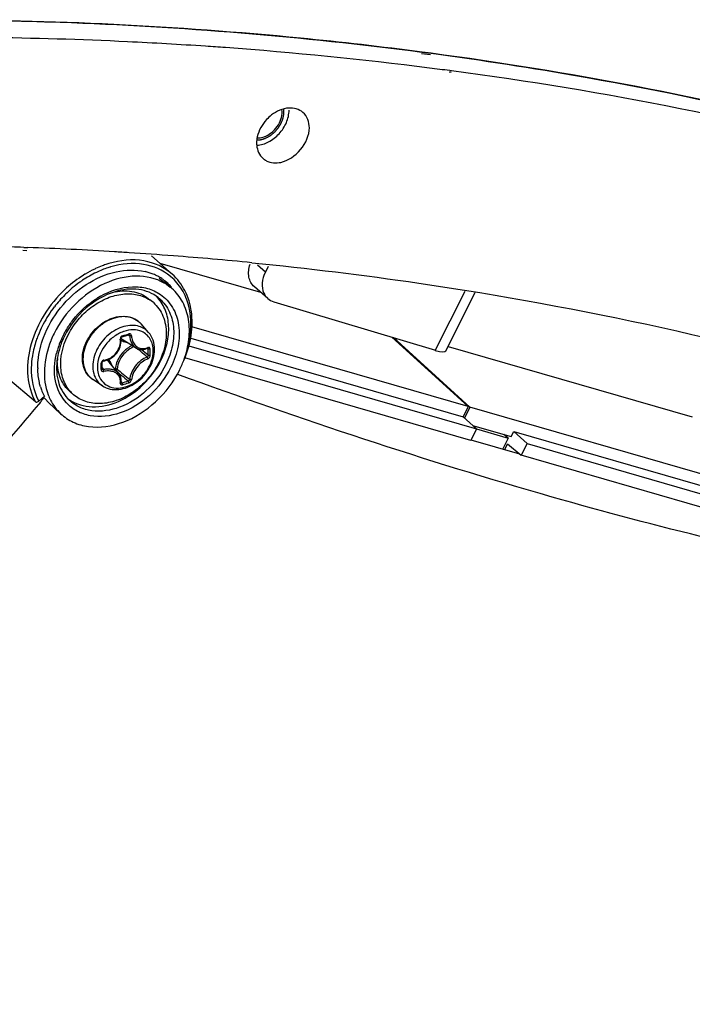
# Model space of a CAD drawing. Header units: millimetres. Extents: x 0 to 420, y 0 to 297.
# Tile 505 of 514: x 373.28 to 378.25, y 231.56 to 238.84. Entities that reach past the tile are written whole.
import ezdxf

# ---------------------------------------------------------------- set-up
doc = ezdxf.new("R2010")
doc.units = ezdxf.units.MM
doc.header["$LTSCALE"] = 23.1
doc.layers.get('0').update_dxf_attribs({"linetype": 'CONTINUOUS'})
doc.layers.add('02___PRT_ALL_AXES', color=7, linetype='CONTINUOUS')

msp = doc.modelspace()

# ---------------------------------------------------------------- linework, layer by layer
at = {"color": 7, "linetype": 'Continuous'}
for p, q in [((376.3176, 238.5763), (376.2521, 238.5833)), ((376.3216, 238.587), (376.2567, 238.5956)), ((376.4697, 238.4462), (376.4561, 238.4477)), ((376.4737, 238.4568), (376.4602, 238.4586)), ((374.2581, 237.0904), (374.4102, 236.9551)), ((374.3184, 237.0368), (375.0628, 236.8219)), ((373.9514, 237.0078), (373.9498, 237.0073)), ((373.9514, 237.0076), (373.9498, 237.0071)), ((375.0982, 236.9714), (375.0407, 237.0212)), ((375.1183, 237.0115), (375.0982, 236.9714)), ((374.3131, 236.9253), (374.3954, 236.8596)), ((375.1165, 236.7754), (375.0165, 236.862)), ((376.3526, 236.3918), (376.5728, 236.8291)), ((376.4319, 236.3897), (376.6483, 236.8196)), ((374.2707, 236.745), (374.2457, 236.7667)), ((375.1595, 236.752), (376.3534, 236.3933)), ((374.2356, 236.525), (374.1802, 236.5876)), ((376.5954, 235.977), (374.556, 236.5657)), ((374.0405, 236.4937), (374.0554, 236.4979)), ((374.1417, 236.4113), (374.0488, 236.4688)), ((374.0847, 236.5065), (374.0959, 236.5004)), ((374.0868, 236.5054), (374.0896, 236.5038)), ((374.5463, 236.4835), (376.5586, 235.9026)), ((376.5954, 235.977), (376.0319, 236.4899)), ((376.6087, 235.9719), (376.0435, 236.4864)), ((374.182, 236.3989), (374.1843, 236.3969)), ((374.2255, 236.407), (374.2325, 236.4033)), ((374.2293, 236.4088), (374.2284, 236.4082)), ((374.2284, 236.4082), (374.2297, 236.4086)), ((374.2297, 236.4086), (374.2303, 236.4086)), ((374.5333, 236.426), (376.6571, 235.813)), ((376.3526, 236.3918), (376.3495, 236.3945)), ((376.4481, 236.422), (378.2514, 235.9014)), ((373.3777, 236.3549), (373.3774, 236.3534)), ((373.3777, 236.3549), (373.3774, 236.3534)), ((373.8923, 236.2842), (373.8922, 236.3029)), ((374.0138, 236.2224), (373.9438, 236.3058)), ((376.6146, 235.7272), (374.503, 236.3368)), ((373.8922, 236.2556), (373.8923, 236.2791)), ((373.8923, 236.2791), (373.8923, 236.2842)), ((373.8923, 236.2624), (373.9016, 236.2501)), ((373.9908, 236.2552), (373.9872, 236.2542)), ((374.0005, 236.2384), (374.0161, 236.2251)), ((373.3992, 236.013), (373.1964, 236.184)), ((373.8942, 236.1308), (373.8244, 236.1767)), ((374.0161, 236.2251), (374.0339, 236.2101)), ((374.0324, 236.1613), (374.0384, 236.1531)), ((374.4523, 236.2145), (374.4473, 236.2163)), ((374.4524, 236.2143), (374.4474, 236.2162)), ((373.6815, 236.0647), (373.6565, 236.0863)), ((374.0317, 236.1542), (374.0326, 236.1534)), ((374.0326, 236.1534), (374.0335, 236.1529)), ((373.4241, 236.0174), (373.4658, 236.0535)), ((373.4592, 236.0464), (373.4719, 236.0345)), ((373.4628, 236.0421), (373.4601, 236.0389)), ((373.4629, 236.042), (373.4603, 236.0388)), ((373.497, 236.0083), (373.4719, 236.0345)), ((373.429, 236.0012), (373.4223, 235.9934)), ((373.435, 236.0084), (373.4224, 235.9934)), ((373.4349, 236.0085), (373.429, 236.0012)), ((373.497, 236.0083), (373.586, 235.9249)), ((376.5954, 235.977), (376.5586, 235.9026)), ((376.6087, 235.9719), (376.5695, 235.8927)), ((379.3362, 235.1845), (376.6087, 235.9719)), ((376.5586, 235.9026), (376.6571, 235.813)), ((376.6571, 235.813), (376.6146, 235.7272)), ((376.6289, 235.8386), (376.9141, 235.7562)), ((376.6567, 235.8118), (376.8921, 235.7438)), ((376.9141, 235.7562), (376.9325, 235.7934)), ((376.9325, 235.7934), (377.031, 235.7038)), ((376.9325, 235.7934), (379.2907, 235.1127)), ((376.6161, 235.7323), (376.9759, 235.6284)), ((376.8921, 235.7438), (376.8526, 235.664)), ((376.8921, 235.7438), (376.8596, 235.772)), ((376.8665, 235.66), (376.887, 235.7016)), ((376.887, 235.7016), (376.9885, 235.618)), ((377.031, 235.7038), (376.9885, 235.618)), ((377.031, 235.7038), (379.3903, 235.0227)), ((379.5771, 234.8708), (376.9885, 235.618))]:
    msp.add_line(p, q, dxfattribs=at)
for points in [[(373.903, 236.3143), (373.9127, 236.3161), (373.9253, 236.3196), (373.9377, 236.3243), (373.9497, 236.33), (373.9612, 236.3368), (373.9721, 236.3445), (373.9823, 236.3532), (373.9918, 236.3626), (374.0005, 236.3728), (374.0082, 236.3837), (374.015, 236.3952), (374.0207, 236.4072), (374.0254, 236.4195), (374.0289, 236.4321), (374.0313, 236.4449), (374.0325, 236.4578), (374.0326, 236.4707)], [(374.0326, 236.4707), (374.0317, 236.4811), (374.0318, 236.4826), (374.032, 236.4841), (374.0325, 236.4857), (374.0331, 236.4872), (374.034, 236.4886), (374.035, 236.49), (374.0361, 236.4912), (374.0373, 236.4922), (374.0386, 236.493), (374.04, 236.4936), (374.0405, 236.4937)], [(374.0554, 236.4979), (374.0642, 236.5004), (374.073, 236.503), (374.0879, 236.5074)], [(374.0879, 236.5074), (374.0885, 236.5076), (374.0895, 236.5077), (374.0904, 236.5076), (374.0912, 236.5074), (374.0915, 236.5073)], [(374.1416, 236.4113), (374.1453, 236.4091), (374.1537, 236.4051), (374.1626, 236.402), (374.1718, 236.3999), (374.1813, 236.3989)], [(374.1813, 236.3989), (374.1911, 236.3989), (374.201, 236.3999), (374.211, 236.402), (374.221, 236.4052), (374.2284, 236.4082)], [(373.8922, 236.3029), (373.8922, 236.3037), (373.8925, 236.305), (373.893, 236.3064), (373.8937, 236.3078), (373.8946, 236.3091), (373.8957, 236.3103), (373.8969, 236.3115), (373.8983, 236.3124), (373.8997, 236.3132), (373.9011, 236.3138), (373.9026, 236.3142), (373.903, 236.3143)], [(373.8929, 236.2532), (373.8926, 236.2537), (373.8923, 236.2544), (373.8922, 236.2552), (373.8922, 236.2556)], [(374.0271, 236.1999), (374.0233, 236.2083), (374.0186, 236.2162), (374.0139, 236.2224)], [(374.0317, 236.155), (374.0325, 236.1623), (374.0327, 236.1722), (374.0318, 236.1818), (374.0299, 236.1911), (374.0271, 236.1999)], [(374.0317, 236.1542), (374.0317, 236.1541), (374.0317, 236.1541), (374.0317, 236.1542), (374.0317, 236.1545), (374.0317, 236.155)]]:
    msp.add_lwpolyline(points, dxfattribs=at)
for centre, radius, start, end in [((372.6756, 209.1054), 29.5999, 87.27903, 89.29913), ((372.7051, 209.7625), 28.9421, 86.13376, 87.27566), ((372.7234, 210.0439), 28.6602, 85.84019, 86.13229), ((372.7693, 210.6132), 28.089, 82.75637, 85.84941), ((372.8372, 211.1841), 27.5141, 82.43333, 82.7466), ((373.0588, 212.5729), 26.1082, 74.97409, 82.48446), ((374.1454, 236.3538), 0.7098, 107.95909, 109.31241), ((374.1411, 236.367), 0.6959, 106.54274, 107.95936), ((374.1947, 236.2453), 0.8012, 115.43948, 123.95235), ((374.1982, 236.2387), 0.8367, 120.92319, 121.12148), ((374.1848, 236.2618), 0.81, 115.40363, 120.95338), ((374.1708, 236.2904), 0.7782, 114.91943, 115.37036), ((374.1613, 236.3115), 0.7551, 110.76589, 114.9386), ((374.1607, 236.3162), 0.7226, 108.20684, 115.42099), ((374.1502, 236.3399), 0.7245, 109.313, 110.74777), ((374.1462, 236.358), 0.6783, 106.82597, 108.14316), ((374.1431, 236.3682), 0.6677, 106.14545, 106.6852), ((374.1211, 236.5925), 0.3925, 67.6679, 76.92619), ((374.2399, 236.1796), 0.881, 125.61419, 134.63544), ((374.2187, 236.2079), 0.8457, 123.8892, 125.567), ((374.1293, 236.6134), 0.37, 61.8163, 67.61131), ((374.1341, 236.6224), 0.3598, 56.61315, 61.80728), ((374.137, 236.627), 0.3544, 52.22975, 56.6035), ((374.0852, 236.6269), 0.3867, 43.29664, 47.29781), ((374.1755, 236.584), 0.3525, 51.41509, 60.21947), ((374.1378, 236.6281), 0.353, 51.37473, 52.22649), ((374.1381, 236.6284), 0.3526, 46.08665, 51.37396), ((374.1037, 236.6444), 0.3613, 39.0989, 43.29239), ((374.1525, 236.6454), 0.3829, 49.59443, 50.14421), ((374.2528, 236.1656), 0.9281, 134.6299, 135.04997), ((374.1365, 236.6268), 0.3549, 40.83436, 46.07695), ((374.1159, 236.6545), 0.3454, 37.2094, 39.08065), ((374.2574, 236.1613), 0.9063, 135.03447, 142.39948), ((374.2539, 236.1646), 0.9015, 134.60027, 135.02943), ((374.1946, 236.2326), 0.6423, 120.90896, 122.13495), ((374.1896, 236.2411), 0.6325, 119.23291, 120.91031), ((374.1043, 236.5528), 0.2542, 49.1138, 56.51182), ((374.093, 236.5905), 0.2832, 42.60205, 45.66151), ((374.0921, 236.5897), 0.2844, 41.99938, 42.60345), ((374.2401, 236.1739), 0.885, 142.3653, 152.26711), ((374.065, 236.4855), 0.1539, 50.53518, 52.38989), ((374.0652, 236.4857), 0.1537, 47.20358, 50.53486), ((374.0646, 236.4851), 0.1545, 41.53019, 47.1948), ((374.1874, 236.2017), 0.8254, 153.08583, 158.65082), ((374.2101, 236.1906), 0.8507, 152.32187, 153.11093), ((374.1971, 236.2038), 0.6637, 151.20791, 153.18386), ((374.2132, 236.1949), 0.6822, 148.64734, 151.20639), ((374.1313, 236.302), 0.2433, 109.03701, 109.22932), ((374.1966, 236.1896), 0.7362, 157.55088, 158.15746), ((374.2117, 236.1832), 0.7526, 153.66759, 157.53994), ((374.1665, 236.2182), 0.63, 155.87072, 160.87263), ((374.1523, 236.231), 0.6008, 153.62135, 162.44342), ((374.1804, 236.2122), 0.6451, 154.64797, 155.88828), ((374.1834, 236.2108), 0.6484, 153.67747, 154.64832), ((374.1866, 236.2092), 0.652, 153.18809, 153.67746), ((374.0961, 236.5451), 0.0898, 224.14979, 225.13489), ((374.0963, 236.5454), 0.0901, 225.16768, 238.19258), ((373.5105, 238.4332), 2.0045, 285.39308, 286.80749), ((374.1258, 236.2319), 0.587, 161.77468, 166.21141), ((374.1452, 236.2258), 0.6073, 161.57629, 161.79944), ((374.1485, 236.2246), 0.6109, 160.89279, 161.57585), ((374.211, 236.2256), 0.2113, 135.09832, 148.10442), ((374.1973, 236.2434), 0.202, 114.0645, 126.40526), ((366.0447, 226.8372), 12.5417, 49.56104, 49.72441), ((366.7798, 227.6986), 11.4092, 49.26308, 49.56466), ((366.2012, 226.9006), 12.4061, 49.65654, 49.94798), ((374.1869, 236.5116), 0.1071, 290.31697, 292.26307), ((374.1857, 236.5146), 0.1103, 292.2624, 294.07545), ((372.7673, 236.3796), 1.4654, 0.00233, 0.92882), ((372.8159, 236.3796), 1.4168, 359.05537, 0.00295), ((372.769, 236.3787), 1.4783, 0.0024, 0.92888), ((372.8181, 236.3787), 1.4292, 359.05547, 0.00301), ((374.0425, 236.2596), 0.4871, 171.30324, 173.56972), ((373.9591, 236.3139), 0.3977, 177.201, 179.98876), ((373.9084, 236.2985), 0.0216, 99.06376, 106.76369), ((373.8748, 236.2478), 0.0902, 40.02572, 53.88647), ((373.7997, 236.579), 0.7425, 333.64371, 340.18376), ((373.8327, 236.5666), 0.7073, 340.22109, 341.5122), ((373.9539, 236.265), 0.5373, 180.1783, 180.89369), ((371.745, 236.2743), 2.1407, 0.00233, 0.64253), ((371.825, 236.2743), 2.0607, 359.34524, 0.00194), ((373.8895, 236.2556), 0.00271, 351.60329, 359.32144), ((373.8596, 236.2475), 0.1114, 16.50857, 23.3442), ((381.6567, 245.3394), 11.8794, 229.89404, 230.16205), ((381.1468, 244.6317), 11.0235, 229.81565, 230.16603), ((373.6636, 237.5402), 1.4368, 285.12112, 287.07727), ((380.7083, 244.2022), 10.3986, 230.16047, 230.51372), ((373.8433, 236.2484), 0.4251, 197.27244, 198.17951), ((373.8371, 236.2464), 0.4185, 198.177, 200.22354), ((373.8218, 236.2406), 0.4022, 200.19837, 206.26278), ((373.848, 236.2569), 0.2543, 221.70798, 229.09647), ((373.6642, 237.5383), 1.4495, 285.13021, 287.08635), ((373.7914, 236.2156), 0.4173, 207.39089, 208.34589), ((358.2509, 248.6991), 19.7891, 320.11157, 320.22603), ((373.808, 236.234), 0.3868, 206.29386, 207.80379), ((373.809, 236.2626), 0.2831, 232.5931, 236.29001)]:
    msp.add_arc(centre, radius, start, end, dxfattribs=at)
msp.add_ellipse((376.2526, 236.4784), major_axis=(0.1793, -0.0887), ratio=0.216505, start_param=-0.876079, end_param=-0.001487, dxfattribs=at)
for points, knots in [([(376.2567, 238.5956), (375.9572, 238.6348), (374.7424, 238.7734), (373.5188, 238.8326), (372.5983, 238.8351)], [0, 0, 0, 0, 0.247099, 1, 1, 1, 1]), ([(372.6732, 238.8349), (372.9759, 238.8333), (374.1722, 238.8091), (375.3672, 238.7119), (376.2535, 238.596)], [0, 0, 0, 0, 0.25301, 1, 1, 1, 1]), ([(376.2535, 238.596), (376.6277, 238.5471), (378.1002, 238.3238), (379.5543, 237.9768), (380.6158, 237.6464)], [0, 0, 0, 0, 0.253472, 1, 1, 1, 1]), ([(380.3141, 237.7382), (379.9916, 237.8341), (378.679, 238.1957), (377.3375, 238.4516), (376.3216, 238.587)], [0, 0, 0, 0, 0.247132, 1, 1, 1, 1]), ([(374.4102, 236.9551), (374.3525, 237.0064), (374.1942, 237.0773), (374.0254, 237.0586), (373.9429, 237.0341)], [0, 0, 0, 0, 0.473059, 1, 1, 1, 1]), ([(374.3979, 236.9393), (374.3421, 236.9858), (374.1929, 237.0491), (374.0349, 237.032), (373.9574, 237.0096)], [0, 0, 0, 0, 0.47366, 1, 1, 1, 1]), ([(373.4591, 236.4876), (373.4887, 236.5667), (373.5761, 236.7161), (373.7634, 236.8868), (373.983, 236.986), (374.1403, 236.991), (374.2099, 236.9748)], [0, 0, 0, 0, 0.263192, 0.528532, 0.777538, 1, 1, 1, 1]), ([(375.0165, 236.862), (374.9958, 236.8799), (374.9666, 236.937), (374.9753, 236.9982), (374.9855, 237.0281)], [0, 0, 0, 0, 0.464102, 1, 1, 1, 1]), ([(375.0982, 236.9714), (375.0853, 236.9459), (375.0689, 236.8934), (375.0765, 236.8375), (375.0871, 236.8147)], [0, 0, 0, 0, 0.531212, 1, 1, 1, 1]), ([(374.3506, 236.89), (374.2892, 236.9251), (374.1337, 236.9591), (373.8972, 236.8955), (373.6838, 236.7437), (373.5769, 236.5973), (373.5372, 236.517)], [0, 0, 0, 0, 0.215622, 0.45919, 0.726889, 1, 1, 1, 1]), ([(373.7657, 236.955), (373.751, 236.9461), (373.6923, 236.9081), (373.6382, 236.8631), (373.6007, 236.8261)], [0, 0, 0, 0, 0.246783, 1, 1, 1, 1]), ([(374.5267, 236.4319), (374.55, 236.5251), (374.5571, 236.6722), (374.4888, 236.8429), (374.4326, 236.9098), (374.4007, 236.9369)], [0, 0, 0, 0, 0.528728, 0.769235, 1, 1, 1, 1]), ([(374.5001, 236.3265), (374.5237, 236.3839), (374.5572, 236.5006), (374.5606, 236.6765), (374.5136, 236.8354), (374.4484, 236.9211), (374.4102, 236.9551)], [0, 0, 0, 0, 0.276217, 0.533717, 0.772751, 1, 1, 1, 1]), ([(373.5959, 236.8213), (373.539, 236.7643), (373.4412, 236.6372), (373.3521, 236.4223), (373.3308, 236.2057), (373.3682, 236.0699), (373.3992, 236.013)], [0, 0, 0, 0, 0.273612, 0.537113, 0.780005, 1, 1, 1, 1]), ([(373.5864, 236.2923), (373.5864, 236.3729), (373.6249, 236.4979), (373.7224, 236.6344), (373.8183, 236.7215), (373.9272, 236.7829), (374.041, 236.8134), (374.1509, 236.81), (374.2167, 236.7833), (374.2446, 236.7648)], [0, 0, 0, 0, 0.254142, 0.391, 0.527564, 0.659013, 0.781772, 0.894694, 1, 1, 1, 1]), ([(373.9878, 236.826), (373.9087, 236.802), (373.7585, 236.7127), (373.6524, 236.5754), (373.6141, 236.498)], [0, 0, 0, 0, 0.488923, 1, 1, 1, 1]), ([(373.8807, 236.793), (373.9522, 236.833), (374.0713, 236.8721), (374.2263, 236.8561), (374.2934, 236.8258), (374.3222, 236.8061)], [0, 0, 0, 0, 0.532514, 0.773002, 1, 1, 1, 1]), ([(374.3065, 236.7824), (374.2661, 236.8146), (374.1575, 236.8575), (374.044, 236.8431), (373.9878, 236.826)], [0, 0, 0, 0, 0.467883, 1, 1, 1, 1]), ([(373.9878, 236.8251), (374.0342, 236.8341), (374.1062, 236.8353), (374.1927, 236.8051), (374.2295, 236.7807), (374.2457, 236.7667)], [0, 0, 0, 0, 0.520308, 0.763335, 1, 1, 1, 1]), ([(374.5035, 236.3424), (374.5199, 236.3915), (374.5413, 236.4902), (374.5344, 236.6363), (374.4869, 236.7653), (374.4286, 236.8331), (374.3954, 236.8596)], [0, 0, 0, 0, 0.27724, 0.534274, 0.772553, 1, 1, 1, 1]), ([(373.6306, 236.5499), (373.6446, 236.5727), (373.7051, 236.6603), (373.7856, 236.7342), (373.853, 236.7765)], [0, 0, 0, 0, 0.251757, 1, 1, 1, 1]), ([(374.2707, 236.745), (374.2859, 236.7318), (374.3136, 236.7014), (374.3546, 236.6268), (374.3658, 236.5611), (374.3658, 236.5173)], [0, 0, 0, 0, 0.238021, 0.481682, 1, 1, 1, 1]), ([(374.3262, 236.3183), (374.3462, 236.3589), (374.3767, 236.4419), (374.3897, 236.5692), (374.3674, 236.6865), (374.3278, 236.7529), (374.3034, 236.78)], [0, 0, 0, 0, 0.278014, 0.537515, 0.77657, 1, 1, 1, 1]), ([(374.3065, 236.7824), (374.3376, 236.7575), (374.391, 236.6914), (374.4264, 236.5649), (374.4178, 236.4243), (374.3852, 236.3322), (374.3629, 236.2873)], [0, 0, 0, 0, 0.222971, 0.459982, 0.719377, 1, 1, 1, 1]), ([(374.3222, 236.8061), (374.3585, 236.7813), (374.4221, 236.7125), (374.4667, 236.5747), (374.4601, 236.4196), (374.4246, 236.3178), (374.4, 236.2681)], [0, 0, 0, 0, 0.223214, 0.459267, 0.718396, 1, 1, 1, 1]), ([(374.1589, 236.6074), (374.1427, 236.62), (374.1033, 236.6391), (374.0358, 236.6445), (373.9651, 236.6281), (373.897, 236.5919), (373.8366, 236.5389), (373.775, 236.4549), (373.7505, 236.3772), (373.7505, 236.3272)], [0, 0, 0, 0, 0.104897, 0.216899, 0.338904, 0.47012, 0.607003, 0.744549, 1, 1, 1, 1]), ([(373.7552, 236.3977), (373.7678, 236.4474), (373.8189, 236.5409), (373.9042, 236.605), (373.9516, 236.6245)], [0, 0, 0, 0, 0.499995, 1, 1, 1, 1]), ([(373.9516, 236.6245), (373.9722, 236.633), (374.0141, 236.6449), (374.0779, 236.6454), (374.136, 236.6268), (374.1675, 236.602), (374.1802, 236.5876)], [0, 0, 0, 0, 0.270574, 0.524505, 0.765155, 1, 1, 1, 1]), ([(374.1661, 236.5692), (374.1485, 236.5746), (374.1098, 236.5796), (374.0502, 236.5703), (373.9911, 236.5454), (373.9176, 236.4939), (373.8476, 236.4054), (373.8232, 236.3174), (373.8232, 236.2752)], [0, 0, 0, 0, 0.108641, 0.225762, 0.35139, 0.483442, 0.751147, 1, 1, 1, 1]), ([(374.0512, 236.5316), (374.0242, 236.5223), (373.9723, 236.4932), (373.8917, 236.4117), (373.8571, 236.3253), (373.8571, 236.2695)], [0, 0, 0, 0, 0.249772, 0.51087, 1, 1, 1, 1]), ([(374.185, 236.5312), (374.1653, 236.5398), (374.1195, 236.5484), (374.0743, 236.5396), (374.0519, 236.5319)], [0, 0, 0, 0, 0.475926, 1, 1, 1, 1]), ([(374.2356, 236.525), (374.2265, 236.5353), (374.2051, 236.5536), (374.1795, 236.5652), (374.1661, 236.5692)], [0, 0, 0, 0, 0.49562, 1, 1, 1, 1]), ([(374.27, 236.3887), (374.27, 236.4043), (374.2666, 236.4348), (374.2497, 236.4765), (374.2222, 236.5102), (374.1979, 236.5255), (374.185, 236.5312)], [0, 0, 0, 0, 0.267263, 0.518158, 0.759229, 1, 1, 1, 1]), ([(374.2799, 236.3999), (374.2799, 236.4229), (374.2732, 236.4684), (374.2502, 236.5086), (374.2356, 236.525)], [0, 0, 0, 0, 0.512429, 1, 1, 1, 1]), ([(373.4187, 236.5022), (373.414, 236.49), (373.3966, 236.4421), (373.3839, 236.3924), (373.3777, 236.3549)], [0, 0, 0, 0, 0.255125, 1, 1, 1, 1]), ([(373.4166, 236.2633), (373.4166, 236.2817), (373.4202, 236.358), (373.4387, 236.4334), (373.4591, 236.4876)], [0, 0, 0, 0, 0.240802, 1, 1, 1, 1]), ([(373.5133, 236.4635), (373.4868, 236.3975), (373.454, 236.2637), (373.4712, 236.1251), (373.4937, 236.0651)], [0, 0, 0, 0, 0.526051, 1, 1, 1, 1]), ([(374.3658, 236.5173), (374.3658, 236.4333), (374.324, 236.3029), (374.2191, 236.163), (374.1168, 236.0757), (374.0018, 236.0175), (373.8833, 235.9934), (373.7713, 236.0068), (373.7075, 236.0422), (373.6815, 236.0647)], [0, 0, 0, 0, 0.256473, 0.394543, 0.531644, 0.662632, 0.784011, 0.89531, 1, 1, 1, 1]), ([(373.905, 236.3198), (373.9227, 236.3226), (373.9578, 236.3357), (373.9994, 236.3729), (374.025, 236.4222), (374.0285, 236.4589), (374.0264, 236.4764)], [0, 0, 0, 0, 0.24849, 0.504031, 0.757203, 1, 1, 1, 1]), ([(374.0426, 236.5006), (374.0376, 236.4993), (374.0288, 236.4923), (374.0258, 236.4815), (374.0264, 236.4764)], [0, 0, 0, 0, 0.497141, 1, 1, 1, 1]), ([(374.0264, 236.4763), (374.0278, 236.4767), (374.03, 236.4775), (374.0319, 236.4796), (374.0318, 236.4804)], [0, 0, 0, 0, 0.63264, 1, 1, 1, 1]), ([(374.0325, 236.4688), (374.0358, 236.4664), (374.0498, 236.4574), (374.066, 236.4522), (374.0784, 236.4504)], [0, 0, 0, 0, 0.245283, 1, 1, 1, 1]), ([(374.0426, 236.5006), (374.0426, 236.4998), (374.0427, 236.4975), (374.0421, 236.4942), (374.0405, 236.4937)], [0, 0, 0, 0, 0.348, 1, 1, 1, 1]), ([(374.0901, 236.5144), (374.0902, 236.5135), (374.0903, 236.5112), (374.0895, 236.5079), (374.0879, 236.5074)], [0, 0, 0, 0, 0.339767, 1, 1, 1, 1]), ([(374.1092, 236.5002), (374.109, 236.5048), (374.1057, 236.512), (374.097, 236.5155), (374.0923, 236.515), (374.0901, 236.5144)], [0, 0, 0, 0, 0.502703, 0.74499, 1, 1, 1, 1]), ([(374.0959, 236.5004), (374.0958, 236.5012), (374.0952, 236.5039), (374.0933, 236.5063), (374.0915, 236.5073)], [0, 0, 0, 0, 0.264576, 1, 1, 1, 1]), ([(374.0959, 236.5004), (374.0968, 236.4822), (374.1044, 236.4476), (374.1279, 236.4198), (374.1416, 236.4113)], [0, 0, 0, 0, 0.531229, 1, 1, 1, 1]), ([(374.1092, 236.5002), (374.1069, 236.4996), (374.1024, 236.4991), (374.0978, 236.4996), (374.0959, 236.5004)], [0, 0, 0, 0, 0.5364, 1, 1, 1, 1]), ([(374.1092, 236.5002), (374.11, 236.4878), (374.1143, 236.4641), (374.1306, 236.4332), (374.1558, 236.4118), (374.1765, 236.4061), (374.1868, 236.4054)], [0, 0, 0, 0, 0.279104, 0.533854, 0.769255, 1, 1, 1, 1]), ([(373.7469, 236.3329), (373.7469, 236.3382), (373.7476, 236.36), (373.7511, 236.3817), (373.7552, 236.3977)], [0, 0, 0, 0, 0.244438, 1, 1, 1, 1]), ([(373.881, 236.1799), (373.8915, 236.1632), (373.9204, 236.1334), (373.9805, 236.1119), (374.0482, 236.115), (374.1163, 236.1409), (374.1785, 236.1864), (374.2434, 236.2641), (374.27, 236.3399), (374.27, 236.3887)], [0, 0, 0, 0, 0.105488, 0.213714, 0.331476, 0.460622, 0.598286, 0.738716, 1, 1, 1, 1]), ([(373.8942, 236.1308), (373.9113, 236.1196), (373.9511, 236.1033), (374.0167, 236.1006), (374.0835, 236.1179), (374.1466, 236.1528), (374.2017, 236.2025), (374.258, 236.281), (374.2799, 236.3532), (374.2799, 236.3999)], [0, 0, 0, 0, 0.11076, 0.226584, 0.349536, 0.479279, 0.613227, 0.747471, 1, 1, 1, 1]), ([(374.0773, 236.4061), (374.0694, 236.4002), (374.0395, 236.3749), (374.0162, 236.3415), (374.0049, 236.3144)], [0, 0, 0, 0, 0.251119, 1, 1, 1, 1]), ([(374.1289, 236.4193), (374.1227, 236.4169), (374.098, 236.4058), (374.0758, 236.3892), (374.0614, 236.3747)], [0, 0, 0, 0, 0.242416, 1, 1, 1, 1]), ([(374.1868, 236.4054), (374.1898, 236.4052), (374.2025, 236.405), (374.2151, 236.4078), (374.2241, 236.4112)], [0, 0, 0, 0, 0.242499, 1, 1, 1, 1]), ([(374.2307, 236.4138), (374.2307, 236.4133), (374.2307, 236.4116), (374.2302, 236.4097), (374.2293, 236.4088)], [0, 0, 0, 0, 0.296838, 1, 1, 1, 1]), ([(374.2325, 236.4033), (374.2326, 236.4039), (374.2325, 236.4059), (374.2314, 236.408), (374.2302, 236.4087)], [0, 0, 0, 0, 0.295427, 1, 1, 1, 1]), ([(374.2471, 236.4027), (374.2471, 236.4066), (374.2447, 236.4134), (374.2366, 236.4157), (374.2326, 236.4147), (374.2307, 236.4138)], [0, 0, 0, 0, 0.500392, 0.734456, 1, 1, 1, 1]), ([(374.2471, 236.4027), (374.2447, 236.4017), (374.2397, 236.4011), (374.2345, 236.402), (374.2325, 236.4033)], [0, 0, 0, 0, 0.520163, 1, 1, 1, 1]), ([(373.3774, 236.3534), (373.3726, 236.3238), (373.3615, 236.2126), (373.3832, 236.0963), (373.4209, 236.0236)], [0, 0, 0, 0, 0.267776, 1, 1, 1, 1]), ([(373.6293, 236.004), (373.5881, 236.0485), (373.5303, 236.1723), (373.5394, 236.3054), (373.5557, 236.3718)], [0, 0, 0, 0, 0.469997, 1, 1, 1, 1]), ([(373.5584, 236.3141), (373.5523, 236.2592), (373.558, 236.1517), (373.6139, 236.0575), (373.6497, 236.024)], [0, 0, 0, 0, 0.529951, 1, 1, 1, 1]), ([(373.6565, 236.0863), (373.6413, 236.0995), (373.6137, 236.13), (373.5726, 236.2045), (373.5614, 236.2702), (373.5614, 236.314)], [0, 0, 0, 0, 0.238021, 0.481682, 1, 1, 1, 1]), ([(373.6519, 236.0271), (373.7003, 235.9948), (373.8273, 235.9595), (374.0246, 236.0067), (374.2035, 236.1301), (374.2931, 236.2515), (374.3262, 236.3183)], [0, 0, 0, 0, 0.214357, 0.456917, 0.725312, 1, 1, 1, 1]), ([(373.8244, 236.1767), (373.8123, 236.1847), (373.7898, 236.2043), (373.7562, 236.255), (373.7469, 236.302), (373.7469, 236.3329)], [0, 0, 0, 0, 0.241984, 0.486768, 1, 1, 1, 1]), ([(373.7505, 236.3272), (373.7505, 236.2971), (373.7593, 236.2518), (373.7915, 236.2029), (373.8129, 236.1843), (373.8244, 236.1767)], [0, 0, 0, 0, 0.517982, 0.760912, 1, 1, 1, 1]), ([(373.9021, 236.3192), (373.8975, 236.3178), (373.8893, 236.3122), (373.8855, 236.3028), (373.8855, 236.2983)], [0, 0, 0, 0, 0.515676, 1, 1, 1, 1]), ([(373.8855, 236.2983), (373.8865, 236.2985), (373.889, 236.2991), (373.8922, 236.3011), (373.8922, 236.3029)], [0, 0, 0, 0, 0.335626, 1, 1, 1, 1]), ([(373.905, 236.3198), (373.905, 236.3185), (373.9049, 236.3166), (373.9037, 236.3144), (373.903, 236.3143)], [0, 0, 0, 0, 0.650306, 1, 1, 1, 1]), ([(373.9618, 236.2916), (373.9605, 236.2948), (373.9545, 236.3069), (373.9461, 236.3179), (373.9387, 236.3248)], [0, 0, 0, 0, 0.255247, 1, 1, 1, 1]), ([(374.0049, 236.3144), (374.0028, 236.3096), (373.9957, 236.2905), (373.9916, 236.2703), (373.9908, 236.2552)], [0, 0, 0, 0, 0.258896, 1, 1, 1, 1]), ([(374.0316, 236.3372), (374.0276, 236.3306), (374.0134, 236.3047), (374.0051, 236.2752), (374.0039, 236.2534)], [0, 0, 0, 0, 0.261592, 1, 1, 1, 1]), ([(374.2253, 236.3435), (374.2086, 236.3374), (374.1759, 236.318), (374.1358, 236.2775), (374.1068, 236.2293), (374.0969, 236.1937), (374.0959, 236.1768)], [0, 0, 0, 0, 0.24174, 0.507568, 0.769195, 1, 1, 1, 1]), ([(374.2306, 236.331), (374.2151, 236.3251), (374.1846, 236.3068), (374.1471, 236.2687), (374.1198, 236.2236), (374.1104, 236.1903), (374.1092, 236.1745)], [0, 0, 0, 0, 0.241461, 0.507728, 0.769702, 1, 1, 1, 1]), ([(374.2253, 236.3435), (374.2263, 236.344), (374.2304, 236.347), (374.2327, 236.3524), (374.2325, 236.3562)], [0, 0, 0, 0, 0.233629, 1, 1, 1, 1]), ([(374.2307, 236.331), (374.2309, 236.3346), (374.2293, 236.3394), (374.2261, 236.3429), (374.2253, 236.3435)], [0, 0, 0, 0, 0.766459, 1, 1, 1, 1]), ([(374.2306, 236.331), (374.2329, 236.3319), (374.2415, 236.3373), (374.247, 236.3475), (374.2471, 236.3551)], [0, 0, 0, 0, 0.2401, 1, 1, 1, 1]), ([(374.2471, 236.3551), (374.2447, 236.3541), (374.2396, 236.3536), (374.2345, 236.3548), (374.2325, 236.3562)], [0, 0, 0, 0, 0.516682, 1, 1, 1, 1]), ([(374.4973, 236.3257), (374.4979, 236.3256), (374.4989, 236.3256), (374.4999, 236.3262), (374.5001, 236.3265)], [0, 0, 0, 0, 0.622311, 1, 1, 1, 1]), ([(373.4374, 236.1222), (373.4341, 236.1328), (373.4223, 236.1767), (373.4172, 236.2223), (373.4167, 236.2566)], [0, 0, 0, 0, 0.243386, 1, 1, 1, 1]), ([(373.5859, 235.9249), (373.6132, 235.8993), (373.6779, 235.856), (373.8355, 235.8119), (374.062, 235.8478), (374.3012, 236.0025), (374.4214, 236.1611), (374.465, 236.2494)], [0, 0, 0, 0, 0.105332, 0.214632, 0.454045, 0.722793, 1, 1, 1, 1]), ([(373.6582, 236.0877), (373.6347, 236.1141), (373.5972, 236.1799), (373.5864, 236.2542), (373.5864, 236.2923)], [0, 0, 0, 0, 0.481107, 1, 1, 1, 1]), ([(374.4, 236.2681), (374.3615, 236.1901), (374.2547, 236.0506), (374.0422, 235.9174), (373.8418, 235.892), (373.7059, 235.9381), (373.6517, 235.9799), (373.6293, 236.004)], [0, 0, 0, 0, 0.278581, 0.547647, 0.785737, 0.894485, 1, 1, 1, 1]), ([(374.3629, 236.2873), (374.3275, 236.2156), (374.2299, 236.0869), (374.0358, 235.9614), (373.8521, 235.9323), (373.7243, 235.9681), (373.6718, 236.0032), (373.6497, 236.024)], [0, 0, 0, 0, 0.277344, 0.546146, 0.78549, 0.894711, 1, 1, 1, 1]), ([(373.8232, 236.2752), (373.8232, 236.2679), (373.8246, 236.24), (373.8316, 236.2123), (373.8404, 236.1936)], [0, 0, 0, 0, 0.261199, 1, 1, 1, 1]), ([(373.8571, 236.2695), (373.8571, 236.2534), (373.8607, 236.222), (373.873, 236.1927), (373.881, 236.1799)], [0, 0, 0, 0, 0.516185, 1, 1, 1, 1]), ([(373.8855, 236.2507), (373.8864, 236.2509), (373.889, 236.2515), (373.8919, 236.2534), (373.8922, 236.2552)], [0, 0, 0, 0, 0.321323, 1, 1, 1, 1]), ([(373.8855, 236.2508), (373.8855, 236.2485), (373.8864, 236.2441), (373.8926, 236.2369), (373.9004, 236.236), (373.905, 236.237)], [0, 0, 0, 0, 0.245151, 0.483798, 1, 1, 1, 1]), ([(373.8929, 236.2532), (373.8938, 236.252), (373.8966, 236.25), (373.8999, 236.2498), (373.9016, 236.2501)], [0, 0, 0, 0, 0.481798, 1, 1, 1, 1]), ([(374.0138, 236.2224), (374.0081, 236.2293), (373.9934, 236.2415), (373.9658, 236.2521), (373.9343, 236.2552), (373.9126, 236.2525), (373.9016, 236.2501)], [0, 0, 0, 0, 0.222882, 0.461558, 0.720944, 1, 1, 1, 1]), ([(373.905, 236.237), (373.9049, 236.2394), (373.9042, 236.2439), (373.9027, 236.2483), (373.9016, 236.2501)], [0, 0, 0, 0, 0.526671, 1, 1, 1, 1]), ([(374.0172, 236.2015), (374.0125, 236.2094), (373.9992, 236.2239), (373.9718, 236.2373), (373.9392, 236.2419), (373.9165, 236.2395), (373.905, 236.237)], [0, 0, 0, 0, 0.221381, 0.457911, 0.717649, 1, 1, 1, 1]), ([(373.9908, 236.2552), (373.9931, 236.2558), (373.9977, 236.2558), (374.0022, 236.2546), (374.0039, 236.2534)], [0, 0, 0, 0, 0.526419, 1, 1, 1, 1]), ([(373.9908, 236.2552), (373.9908, 236.2547), (373.991, 236.2523), (373.9915, 236.25), (373.9921, 236.2483)], [0, 0, 0, 0, 0.234277, 1, 1, 1, 1]), ([(373.9964, 236.2432), (373.9993, 236.2447), (374.0025, 236.2482), (374.0038, 236.2524), (374.0039, 236.2534)], [0, 0, 0, 0, 0.762591, 1, 1, 1, 1]), ([(373.8404, 236.1936), (373.8463, 236.1809), (373.8615, 236.1571), (373.8827, 236.1384), (373.8942, 236.1308)], [0, 0, 0, 0, 0.504391, 1, 1, 1, 1]), ([(374.0264, 236.1506), (374.0276, 236.1595), (374.0276, 236.1773), (374.0215, 236.1941), (374.0172, 236.2015)], [0, 0, 0, 0, 0.513521, 1, 1, 1, 1]), ([(374.0855, 236.1667), (374.0868, 236.167), (374.0913, 236.1689), (374.0954, 236.1732), (374.0959, 236.1768)], [0, 0, 0, 0, 0.265099, 1, 1, 1, 1]), ([(374.0901, 236.1528), (374.0904, 236.1553), (374.0895, 236.1603), (374.0872, 236.165), (374.0855, 236.1667)], [0, 0, 0, 0, 0.50766, 1, 1, 1, 1]), ([(374.0901, 236.1528), (374.0925, 236.1535), (374.1014, 236.1579), (374.1087, 236.1671), (374.1092, 236.1745)], [0, 0, 0, 0, 0.257299, 1, 1, 1, 1]), ([(374.1092, 236.1745), (374.1059, 236.1734), (374.1007, 236.1736), (374.0967, 236.176), (374.0959, 236.1768)], [0, 0, 0, 0, 0.768189, 1, 1, 1, 1]), ([(379.5697, 234.7557), (378.7757, 234.8937), (377.0485, 235.3208), (375.363, 235.8818), (374.4524, 236.2143)], [0, 0, 0, 0, 0.45396, 1, 1, 1, 1]), ([(374.0264, 236.1506), (374.0261, 236.1486), (374.0263, 236.1447), (374.0315, 236.138), (374.0386, 236.138), (374.0426, 236.139)], [0, 0, 0, 0, 0.250198, 0.477776, 1, 1, 1, 1]), ([(374.0264, 236.1506), (374.0271, 236.1508), (374.0294, 236.1515), (374.0315, 236.1534), (374.0317, 236.155)], [0, 0, 0, 0, 0.303916, 1, 1, 1, 1]), ([(374.0335, 236.1529), (374.0338, 236.1528), (374.0354, 236.1524), (374.0372, 236.1527), (374.0384, 236.1531)], [0, 0, 0, 0, 0.220787, 1, 1, 1, 1]), ([(374.0426, 236.1391), (374.0429, 236.1416), (374.042, 236.1466), (374.04, 236.1513), (374.0384, 236.1531)], [0, 0, 0, 0, 0.510568, 1, 1, 1, 1]), ([(373.3992, 236.013), (373.4006, 236.0118), (373.4091, 236.0083), (373.4188, 236.0128), (373.4241, 236.0174)], [0, 0, 0, 0, 0.206518, 1, 1, 1, 1]), ([(373.4937, 236.0651), (373.4988, 236.0516), (373.5212, 236.0001), (373.5555, 235.9535), (373.5859, 235.9249)], [0, 0, 0, 0, 0.256488, 1, 1, 1, 1]), ([(373.4224, 235.9934), (373.0668, 235.5688), (371.5448, 233.8986), (369.7589, 232.472), (368.3176, 231.5621)], [0, 0, 0, 0, 0.245234, 1, 1, 1, 1])]:
    msp.add_open_spline(points, degree=3, knots=knots, dxfattribs=at)
at = {"color": 2, "linetype": 'Continuous'}
for points, knots in [([(375.1044, 237.9624), (375.1068, 237.9637), (375.1116, 237.9665), (375.1189, 237.9706), (375.1249, 237.9741), (375.1292, 237.9765), (375.1316, 237.9779), (375.1334, 237.9789), (375.1349, 237.9798), (375.1361, 237.9805), (375.1369, 237.9809), (375.1375, 237.9813), (375.1381, 237.9817), (375.139, 237.9825), (375.141, 237.9841), (375.1437, 237.9864), (375.1482, 237.9901), (375.1526, 237.9937), (375.157, 237.9974), (375.1603, 238.0002), (375.1631, 238.0025), (375.1653, 238.0043), (375.1666, 238.0053), (375.1674, 238.006), (375.168, 238.0065), (375.1685, 238.0072), (375.1693, 238.008), (375.1707, 238.0096), (375.1728, 238.0121), (375.1757, 238.0154), (375.1795, 238.0198), (375.1833, 238.0242), (375.1871, 238.0286), (375.1894, 238.0313), (375.1913, 238.0335), (375.1927, 238.0352), (375.194, 238.0365), (375.1947, 238.0378), (375.1955, 238.039), (375.1964, 238.0405), (375.1979, 238.043), (375.1997, 238.0461), (375.202, 238.0497), (375.2042, 238.0534), (375.2065, 238.0571), (375.2087, 238.0608), (375.2106, 238.0638), (375.2121, 238.0663), (375.213, 238.0678), (375.2137, 238.0691), (375.2145, 238.0703), (375.2151, 238.0719), (375.2159, 238.0739), (375.2169, 238.0765), (375.2182, 238.0797), (375.2202, 238.0849), (375.2223, 238.0901), (375.2243, 238.0953), (375.2258, 238.0992), (375.227, 238.1021), (375.2277, 238.104), (375.2281, 238.105), (375.2284, 238.1058), (375.2285, 238.1065), (375.2287, 238.1071), (375.2288, 238.1079), (375.2291, 238.1092), (375.2295, 238.1115), (375.2301, 238.1148), (375.2308, 238.1187), (375.2318, 238.1239), (375.2328, 238.1291), (375.2338, 238.1343), (375.2344, 238.1376), (375.2348, 238.1399), (375.235, 238.141), (375.2352, 238.1417), (375.2351, 238.1423), (375.2351, 238.1431), (375.2351, 238.1443), (375.2351, 238.1459), (375.235, 238.1478), (375.2349, 238.1503), (375.2348, 238.1546), (375.2347, 238.1609), (375.2345, 238.1684), (375.2344, 238.1734), (375.2343, 238.1759)], [0, 0, 0, 0, 0.03125, 0.0625, 0.09375, 0.109375, 0.117188, 0.125, 0.132812, 0.136719, 0.140625, 0.142578, 0.144531, 0.148438, 0.15625, 0.171875, 0.1875, 0.21875, 0.234375, 0.25, 0.265625, 0.273438, 0.28125, 0.283203, 0.285156, 0.289062, 0.292969, 0.296875, 0.3125, 0.328125, 0.34375, 0.375, 0.390625, 0.40625, 0.414062, 0.421875, 0.429688, 0.433594, 0.4375, 0.445312, 0.453125, 0.46875, 0.484375, 0.5, 0.515625, 0.53125, 0.546875, 0.554688, 0.5625, 0.566406, 0.570312, 0.578125, 0.585938, 0.59375, 0.609375, 0.625, 0.65625, 0.671875, 0.6875, 0.703125, 0.707031, 0.710938, 0.714844, 0.716797, 0.71875, 0.722656, 0.726562, 0.734375, 0.75, 0.765625, 0.78125, 0.8125, 0.828125, 0.84375, 0.851562, 0.855469, 0.857422, 0.859375, 0.863281, 0.867188, 0.875, 0.882812, 0.890625, 0.90625, 0.9375, 0.96875, 1, 1, 1, 1]), ([(375.0358, 237.9464), (375.0372, 237.9464), (375.04, 237.9466), (375.0435, 237.9467), (375.046, 237.9468), (375.0474, 237.9469), (375.0495, 237.9472), (375.0527, 237.9475), (375.0559, 237.948), (375.058, 237.9482), (375.0595, 237.9485), (375.062, 237.949), (375.0648, 237.9495), (375.0673, 237.95), (375.0688, 237.9503), (375.0699, 237.9505), (375.0709, 237.9508), (375.0724, 237.9512), (375.0749, 237.9519), (375.0778, 237.9526), (375.0803, 237.9533), (375.0817, 237.9537), (375.0839, 237.9545), (375.0871, 237.9556), (375.0904, 237.9567), (375.0925, 237.9574), (375.094, 237.958), (375.0965, 237.9591), (375.1001, 237.9606), (375.1029, 237.9618), (375.1044, 237.9624)], [0, 0, 0, 0, 0.0625, 0.125, 0.15625, 0.171875, 0.1875, 0.25, 0.3125, 0.328125, 0.34375, 0.375, 0.4375, 0.46875, 0.484375, 0.5, 0.515625, 0.53125, 0.5625, 0.625, 0.65625, 0.671875, 0.6875, 0.75, 0.8125, 0.828125, 0.84375, 0.875, 0.9375, 1, 1, 1, 1])]:
    msp.add_open_spline(points, degree=3, knots=knots, dxfattribs=at)
at = {"color": 7, "linetype": 'Continuous'}
for points in [[(375.0871, 236.8147), (375.094, 236.7999), (375.1041, 236.7861), (375.1165, 236.7754)], [(375.1165, 236.7754), (375.1288, 236.7647), (375.1439, 236.7567), (375.1595, 236.752)], [(373.5795, 236.4123), (373.5714, 236.3864), (373.5651, 236.36), (373.561, 236.3332)]]:
    msp.add_open_spline(points, degree=3, dxfattribs=at)
at = {"layer": '02___PRT_ALL_AXES', "color": 7, "linetype": 'Continuous'}
for p, q in [((373.3072, 237.1325), (373.3364, 237.1312)), ((373.3135, 237.1536), (373.3427, 237.1525))]:
    msp.add_line(p, q, dxfattribs=at)
for centre, radius, start, end in [((375.3242, 237.8969), 0.2958, 127.63283, 137.3516), ((375.0291, 238.1358), 0.1758, 289.57206, 294.49413), ((375.2175, 237.9238), 0.1842, 179.98014, 185.18544), ((375.1643, 237.9065), 0.1276, 229.06494, 241.98565), ((372.2697, 208.9439), 28.229, 87.88087, 88.25623), ((372.2828, 209.2694), 27.9033, 86.50314, 87.82301), ((372.2988, 209.5453), 27.6269, 86.27893, 86.5013), ((372.3094, 209.705), 27.4669, 85.59631, 86.27938), ((372.3356, 210.0389), 27.1319, 84.36708, 85.59741)]:
    msp.add_arc(centre, radius, start, end, dxfattribs=at)
for points, knots in [([(375.102, 237.9758), (375.1397, 237.9929), (375.2022, 238.0498), (375.2258, 238.1335), (375.2199, 238.1715)], [0, 0, 0, 0, 0.518256, 1, 1, 1, 1]), ([(375.2678, 238.1204), (375.2695, 238.128), (375.272, 238.1433), (375.2729, 238.1587), (375.2729, 238.1663)], [0, 0, 0, 0, 0.509074, 1, 1, 1, 1]), ([(375.0384, 237.9697), (375.0367, 237.9621), (375.0342, 237.9468), (375.0332, 237.9314), (375.0332, 237.9239)], [0, 0, 0, 0, 0.509074, 1, 1, 1, 1]), ([(375.0375, 237.9612), (375.0417, 237.9612), (375.0588, 237.9618), (375.0758, 237.9658), (375.088, 237.9701)], [0, 0, 0, 0, 0.240897, 1, 1, 1, 1]), ([(374.9987, 237.0398), (375.4106, 236.9991), (377.0279, 236.8019), (378.6272, 236.4519), (379.7909, 236.1019)], [0, 0, 0, 0, 0.254071, 1, 1, 1, 1])]:
    msp.add_open_spline(points, degree=3, knots=knots, dxfattribs=at)
for points in [[(375.2709, 238.1826), (375.2253, 238.1797), (375.1798, 238.1592), (375.1436, 238.1312)], [(375.2304, 238.0325), (375.2477, 238.0592), (375.261, 238.0893), (375.2678, 238.1204)], [(375.3755, 238.1501), (375.3479, 238.174), (375.3074, 238.1849), (375.2709, 238.1826)], [(375.4229, 238.0364), (375.4229, 238.0774), (375.4065, 238.1232), (375.3755, 238.1501)], [(375.1066, 238.0974), (375.0739, 238.0619), (375.0487, 238.0169), (375.0384, 237.9697)], [(375.1626, 237.9589), (375.1891, 237.9792), (375.2123, 238.0045), (375.2304, 238.0325)], [(375.2128, 237.7814), (375.3205, 237.8041), (375.4229, 237.9262), (375.4229, 238.0364)], [(375.034, 237.9071), (375.0372, 237.8714), (375.0536, 237.8336), (375.0807, 237.8101)], [(375.0352, 237.9075), (375.0651, 237.9094), (375.0949, 237.9188), (375.1214, 237.9326)], [(375.1214, 237.9326), (375.1359, 237.94), (375.1497, 237.9489), (375.1626, 237.9589)], [(375.1044, 237.7938), (375.1365, 237.7767), (375.1772, 237.774), (375.2128, 237.7814)]]:
    msp.add_open_spline(points, degree=3, dxfattribs=at)

doc.saveas('drawing.dxf')
